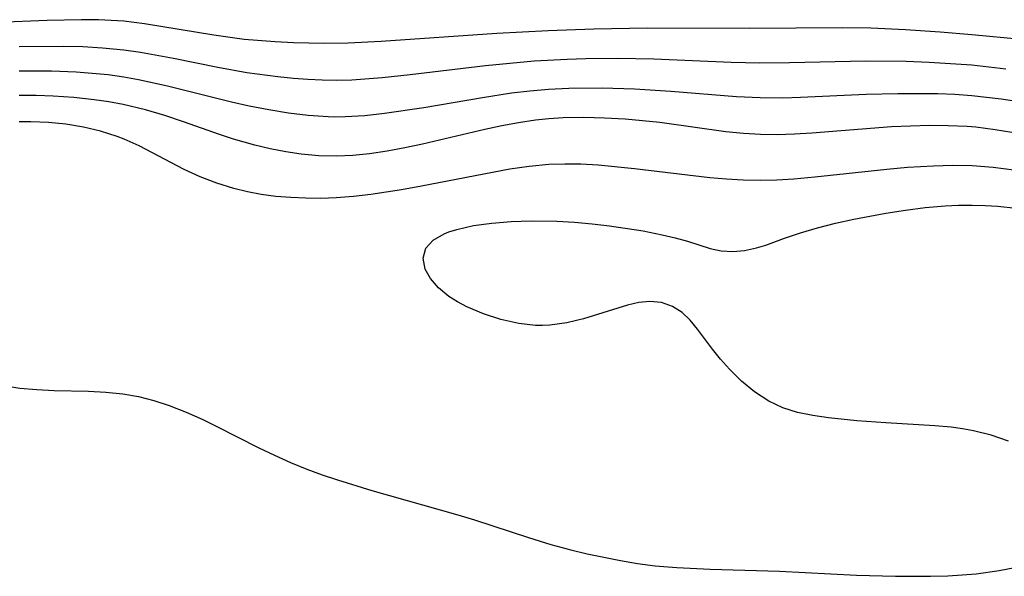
# Model space of a CAD drawing. Header units: metres. Extents: x 1073367 to 1082519, y 1569854 to 1574957.
# Tile 762 of 1056: x 1080609 to 1080702, y 1571591 to 1571644. Entities that reach past the tile are written whole.
import ezdxf

# ---------------------------------------------------------------- set-up
doc = ezdxf.new("R2010")
doc.units = ezdxf.units.M
doc.layers.add('CGG_CurvaNivelLidar_v1', color=253, linetype='Continuous', lineweight=30)

msp = doc.modelspace()

# ---------------------------------------------------------------- linework, layer by layer
at = {"layer": 'CGG_CurvaNivelLidar_v1'}
for p, q in [((1080611.1382, 1571643.4699, 73.5), (1080600.8077, 1571643.0673, 73.5)), ((1080614.3933, 1571643.5394, 73.5), (1080611.1382, 1571643.4699, 73.5)), ((1080616.0118, 1571643.5226, 73.5), (1080614.3933, 1571643.5394, 73.5)), ((1080618.3811, 1571643.3891, 73.5), (1080616.0118, 1571643.5226, 73.5)), ((1080620.3554, 1571643.1501, 73.5), (1080618.3811, 1571643.3891, 73.5)), ((1080626.9036, 1571642.0754, 73.5), (1080620.3554, 1571643.1501, 73.5)), ((1080629.777, 1571641.6785, 73.5), (1080626.9036, 1571642.0754, 73.5)), ((1080653.6448, 1571642.2183, 73.5), (1080642.7028, 1571641.4732, 73.5)), ((1080658.5033, 1571642.4702, 73.5), (1080653.6448, 1571642.2183, 73.5)), ((1080662.8006, 1571642.6279, 73.5), (1080658.5033, 1571642.4702, 73.5)), ((1080667.8546, 1571642.7216, 73.5), (1080662.8006, 1571642.6279, 73.5)), ((1080677.5245, 1571642.6903, 73.5), (1080667.8546, 1571642.7216, 73.5)), ((1080686.2875, 1571642.7744, 73.5), (1080677.5245, 1571642.6903, 73.5)), ((1080689.0031, 1571642.7405, 73.5), (1080686.2875, 1571642.7744, 73.5)), ((1080692.271, 1571642.5937, 73.5), (1080689.0031, 1571642.7405, 73.5)), ((1080695.5372, 1571642.3667, 73.5), (1080692.271, 1571642.5937, 73.5)), ((1080698.5269, 1571642.1183, 73.5), (1080695.5372, 1571642.3667, 73.5)), ((1080703.2443, 1571641.6502, 73.5), (1080698.5269, 1571642.1183, 73.5)), ((1080612.6952, 1571641.0059, 74), (1080608.4917, 1571640.976, 74)), ((1080614.5337, 1571640.9601, 74), (1080612.6952, 1571641.0059, 74)), ((1080616.3664, 1571640.8586, 74), (1080614.5337, 1571640.9601, 74)), ((1080632.705, 1571641.4335, 73.5), (1080629.777, 1571641.6785, 73.5)), ((1080634.4432, 1571641.3541, 73.5), (1080632.705, 1571641.4335, 73.5)), ((1080637.3378, 1571641.301, 73.5), (1080634.4432, 1571641.3541, 73.5)), ((1080639.6059, 1571641.3344, 73.5), (1080637.3378, 1571641.301, 73.5)), ((1080642.7028, 1571641.4732, 73.5), (1080639.6059, 1571641.3344, 73.5)), ((1080618.4091, 1571640.6577, 74), (1080616.3664, 1571640.8586, 74)), ((1080619.9671, 1571640.4357, 74), (1080618.4091, 1571640.6577, 74)), ((1080623.0853, 1571639.8689, 74), (1080619.9671, 1571640.4357, 74)), ((1080627.2713, 1571639.011, 74), (1080623.0853, 1571639.8689, 74)), ((1080652.5914, 1571639.1795, 74), (1080645.4454, 1571638.3185, 74)), ((1080657.1766, 1571639.6055, 74), (1080652.5914, 1571639.1795, 74)), ((1080660.2837, 1571639.778, 74), (1080657.1766, 1571639.6055, 74)), ((1080662.0534, 1571639.8293, 74), (1080660.2837, 1571639.778, 74)), ((1080665.0502, 1571639.8572, 74), (1080662.0534, 1571639.8293, 74)), ((1080668.4901, 1571639.7934, 74), (1080665.0502, 1571639.8572, 74)), ((1080675.8078, 1571639.4932, 74), (1080668.4901, 1571639.7934, 74)), ((1080678.5173, 1571639.4272, 74), (1080675.8078, 1571639.4932, 74)), ((1080681.3084, 1571639.446, 74), (1080678.5173, 1571639.4272, 74)), ((1080688.5364, 1571639.6127, 74), (1080681.3084, 1571639.446, 74)), ((1080692.3367, 1571639.5735, 74), (1080688.5364, 1571639.6127, 74)), ((1080694.5126, 1571639.4883, 74), (1080692.3367, 1571639.5735, 74)), ((1080698.5372, 1571639.2232, 74), (1080694.5126, 1571639.4883, 74)), ((1080701.7526, 1571638.875, 74), (1080698.5372, 1571639.2232, 74)), ((1080611.551, 1571638.6664, 74.5), (1080608.4983, 1571638.6655, 74.5)), ((1080613.9018, 1571638.5737, 74.5), (1080611.551, 1571638.6664, 74.5)), ((1080615.4039, 1571638.4647, 74.5), (1080613.9018, 1571638.5737, 74.5)), ((1080616.9002, 1571638.3101, 74.5), (1080615.4039, 1571638.4647, 74.5)), ((1080618.389, 1571638.1035, 74.5), (1080616.9002, 1571638.3101, 74.5)), ((1080630.0342, 1571638.5172, 74), (1080627.2713, 1571639.011, 74)), ((1080632.9427, 1571638.1239, 74), (1080630.0342, 1571638.5172, 74)), ((1080634.4321, 1571637.9708, 74), (1080632.9427, 1571638.1239, 74)), ((1080645.4454, 1571638.3185, 74), (1080642.8203, 1571638.0372, 74)), ((1080619.7718, 1571637.859, 74.5), (1080618.389, 1571638.1035, 74.5)), ((1080622.5174, 1571637.2532, 74.5), (1080619.7718, 1571637.859, 74.5)), ((1080628.584, 1571635.728, 74.5), (1080622.5174, 1571637.2532, 74.5)), ((1080635.7839, 1571637.8687, 74), (1080634.4321, 1571637.9708, 74)), ((1080637.1372, 1571637.8069, 74), (1080635.7839, 1571637.8687, 74)), ((1080638.4914, 1571637.7912, 74), (1080637.1372, 1571637.8069, 74)), ((1080639.934, 1571637.8294, 74), (1080638.4914, 1571637.7912, 74)), ((1080642.8203, 1571638.0372, 74), (1080639.934, 1571637.8294, 74)), ((1080610.1168, 1571636.3678, 75), (1080608.508, 1571636.3658, 75)), ((1080611.7222, 1571636.3153, 75), (1080610.1168, 1571636.3678, 75)), ((1080613.6641, 1571636.1776, 75), (1080611.7222, 1571636.3153, 75)), ((1080655.0336, 1571636.5818, 74.5), (1080652.2958, 1571636.1604, 74.5)), ((1080656.7799, 1571636.7928, 74.5), (1080655.0336, 1571636.5818, 74.5)), ((1080658.5313, 1571636.9468, 74.5), (1080656.7799, 1571636.7928, 74.5)), ((1080660.4595, 1571637.0442, 74.5), (1080658.5313, 1571636.9468, 74.5)), ((1080663.6041, 1571637.0656, 74.5), (1080660.4595, 1571637.0442, 74.5)), ((1080666.6471, 1571636.9682, 74.5), (1080663.6041, 1571637.0656, 74.5)), ((1080670.082, 1571636.752, 74.5), (1080666.6471, 1571636.9682, 74.5)), ((1080676.3046, 1571636.2355, 74.5), (1080670.082, 1571636.752, 74.5)), ((1080688.5544, 1571636.4557, 74.5), (1080682.3547, 1571636.18, 74.5)), ((1080691.5438, 1571636.5282, 74.5), (1080688.5544, 1571636.4557, 74.5)), ((1080695.3296, 1571636.5167, 74.5), (1080691.5438, 1571636.5282, 74.5)), ((1080696.9395, 1571636.4528, 74.5), (1080695.3296, 1571636.5167, 74.5)), ((1080698.546, 1571636.3425, 74.5), (1080696.9395, 1571636.4528, 74.5)), ((1080701.3146, 1571636.0298, 74.5), (1080698.546, 1571636.3425, 74.5)), ((1080615.5949, 1571635.962, 75), (1080613.6641, 1571636.1776, 75)), ((1080616.9732, 1571635.7581, 75), (1080615.5949, 1571635.962, 75)), ((1080618.3415, 1571635.5058, 75), (1080616.9732, 1571635.7581, 75)), ((1080620.4511, 1571635.0035, 75), (1080618.3415, 1571635.5058, 75)), ((1080630.2532, 1571635.3661, 74.5), (1080628.584, 1571635.728, 74.5)), ((1080632.1094, 1571635.0079, 74.5), (1080630.2532, 1571635.3661, 74.5)), ((1080652.2958, 1571636.1604, 74.5), (1080646.7393, 1571635.2194, 74.5)), ((1080678.5324, 1571636.1378, 74.5), (1080676.3046, 1571636.2355, 74.5)), ((1080680.6642, 1571636.1339, 74.5), (1080678.5324, 1571636.1378, 74.5)), ((1080682.3547, 1571636.18, 74.5), (1080680.6642, 1571636.1339, 74.5)), ((1080703.2161, 1571635.7273, 74.5), (1080701.3146, 1571636.0298, 74.5)), ((1080622.2568, 1571634.4757, 75), (1080620.4511, 1571635.0035, 75)), ((1080624.042, 1571633.8882, 75), (1080622.2568, 1571634.4757, 75)), ((1080633.9686, 1571634.7053, 74.5), (1080632.1094, 1571635.0079, 74.5)), ((1080635.83, 1571634.4776, 74.5), (1080633.9686, 1571634.7053, 74.5)), ((1080637.693, 1571634.3497, 74.5), (1080635.83, 1571634.4776, 74.5)), ((1080641.1596, 1571634.4553, 74.5), (1080639.3043, 1571634.3439, 74.5)), ((1080643.0168, 1571634.6582, 74.5), (1080641.1596, 1571634.4553, 74.5)), ((1080646.7393, 1571635.2194, 74.5), (1080643.0168, 1571634.6582, 74.5)), ((1080609.5884, 1571633.8885, 75.5), (1080608.5123, 1571633.8747, 75.5)), ((1080611.2636, 1571633.8213, 75.5), (1080609.5884, 1571633.8885, 75.5)), ((1080612.9264, 1571633.6514, 75.5), (1080611.2636, 1571633.8213, 75.5)), ((1080614.5688, 1571633.3802, 75.5), (1080612.9264, 1571633.6514, 75.5)), ((1080627.451, 1571632.6757, 75), (1080624.042, 1571633.8882, 75)), ((1080638.3229, 1571634.3346, 74.5), (1080637.693, 1571634.3497, 74.5)), ((1080639.3043, 1571634.3439, 74.5), (1080638.3229, 1571634.3346, 74.5)), ((1080654.1063, 1571633.4913, 75), (1080652.5116, 1571633.1456, 75)), ((1080655.7076, 1571633.7902, 75), (1080654.1063, 1571633.4913, 75)), ((1080657.3162, 1571634.0279, 75), (1080655.7076, 1571633.7902, 75)), ((1080658.5605, 1571634.1596, 75), (1080657.3162, 1571634.0279, 75)), ((1080659.9323, 1571634.2492, 75), (1080658.5605, 1571634.1596, 75)), ((1080661.8815, 1571634.2876, 75), (1080659.9323, 1571634.2492, 75)), ((1080663.834, 1571634.2414, 75), (1080661.8815, 1571634.2876, 75)), ((1080665.787, 1571634.1271, 75), (1080663.834, 1571634.2414, 75)), ((1080669.0598, 1571633.8092, 75), (1080665.787, 1571634.1271, 75)), ((1080675.2905, 1571632.9456, 75), (1080669.0598, 1571633.8092, 75)), ((1080692.7456, 1571633.4798, 75), (1080690.9589, 1571633.3924, 75)), ((1080694.5318, 1571633.5239, 75), (1080692.7456, 1571633.4798, 75)), ((1080696.3155, 1571633.5126, 75), (1080694.5318, 1571633.5239, 75)), ((1080698.094, 1571633.4296, 75), (1080696.3155, 1571633.5126, 75)), ((1080616.1814, 1571633.0023, 75.5), (1080614.5688, 1571633.3802, 75.5)), ((1080617.7534, 1571632.5053, 75.5), (1080616.1814, 1571633.0023, 75.5)), ((1080628.7477, 1571632.2483, 75), (1080627.451, 1571632.6757, 75)), ((1080652.5116, 1571633.1456, 75), (1080646.6183, 1571631.7609, 75)), ((1080676.9661, 1571632.7672, 75), (1080675.2905, 1571632.9456, 75)), ((1080678.5609, 1571632.6699, 75), (1080676.9661, 1571632.7672, 75)), ((1080680.1504, 1571632.6529, 75), (1080678.5609, 1571632.6699, 75)), ((1080681.7777, 1571632.7014, 75), (1080680.1504, 1571632.6529, 75)), ((1080683.4087, 1571632.7973, 75), (1080681.7777, 1571632.7014, 75)), ((1080690.9589, 1571633.3924, 75), (1080683.4087, 1571632.7973, 75)), ((1080698.9205, 1571633.3609, 75), (1080698.094, 1571633.4296, 75)), ((1080700.7472, 1571633.1375, 75), (1080698.9205, 1571633.3609, 75)), ((1080702.3145, 1571632.8739, 75), (1080700.7472, 1571633.1375, 75)), ((1080618.4174, 1571632.249, 75.5), (1080617.7534, 1571632.5053, 75.5)), ((1080619.8569, 1571631.5966, 75.5), (1080618.4174, 1571632.249, 75.5)), ((1080630.7902, 1571631.6711, 75), (1080628.7477, 1571632.2483, 75)), ((1080632.2358, 1571631.3268, 75), (1080630.7902, 1571631.6711, 75)), ((1080646.6183, 1571631.7609, 75), (1080644.9475, 1571631.4136, 75)), ((1080624.096, 1571629.3842, 75.5), (1080619.8569, 1571631.5966, 75.5)), ((1080633.6912, 1571631.039, 75), (1080632.2358, 1571631.3268, 75)), ((1080635.1557, 1571630.82, 75), (1080633.6912, 1571631.039, 75)), ((1080636.8214, 1571630.6711, 75), (1080635.1557, 1571630.82, 75)), ((1080640.0472, 1571630.7059, 75), (1080638.4936, 1571630.6349, 75)), ((1080641.6013, 1571630.8628, 75), (1080640.0472, 1571630.7059, 75)), ((1080643.2751, 1571631.1084, 75), (1080641.6013, 1571630.8628, 75)), ((1080644.9475, 1571631.4136, 75), (1080643.2751, 1571631.1084, 75)), ((1080638.4936, 1571630.6349, 75), (1080636.8214, 1571630.6711, 75)), ((1080658.5553, 1571629.8414, 75.5), (1080656.7102, 1571629.6687, 75.5)), ((1080660.0739, 1571629.8897, 75.5), (1080658.5553, 1571629.8414, 75.5)), ((1080661.5964, 1571629.8644, 75.5), (1080660.0739, 1571629.8897, 75.5)), ((1080663.2179, 1571629.7745, 75.5), (1080661.5964, 1571629.8644, 75.5)), ((1080666.664, 1571629.4455, 75.5), (1080663.2179, 1571629.7745, 75.5)), ((1080625.6205, 1571628.6881, 75.5), (1080624.096, 1571629.3842, 75.5)), ((1080654.8704, 1571629.3968, 75.5), (1080646.5405, 1571627.7946, 75.5)), ((1080656.7102, 1571629.6687, 75.5), (1080654.8704, 1571629.3968, 75.5)), ((1080673.7897, 1571628.591, 75.5), (1080666.664, 1571629.4455, 75.5)), ((1080690.5197, 1571629.3796, 75.5), (1080683.7012, 1571628.6399, 75.5)), ((1080692.4586, 1571629.5499, 75.5), (1080690.5197, 1571629.3796, 75.5)), ((1080694.9302, 1571629.7003, 75.5), (1080692.4586, 1571629.5499, 75.5)), ((1080696.7603, 1571629.7463, 75.5), (1080694.9302, 1571629.7003, 75.5)), ((1080698.5848, 1571629.7144, 75.5), (1080696.7603, 1571629.7463, 75.5)), ((1080700.5527, 1571629.5699, 75.5), (1080698.5848, 1571629.7144, 75.5)), ((1080702.5061, 1571629.3172, 75.5), (1080700.5527, 1571629.5699, 75.5)), ((1080627.1847, 1571628.0791, 75.5), (1080625.6205, 1571628.6881, 75.5)), ((1080628.7861, 1571627.5726, 75.5), (1080627.1847, 1571628.0791, 75.5)), ((1080675.3662, 1571628.4556, 75.5), (1080673.7897, 1571628.591, 75.5)), ((1080676.9439, 1571628.3649, 75.5), (1080675.3662, 1571628.4556, 75.5)), ((1080678.5229, 1571628.3328, 75.5), (1080676.9439, 1571628.3649, 75.5)), ((1080680.1206, 1571628.3702, 75.5), (1080678.5229, 1571628.3328, 75.5)), ((1080681.7196, 1571628.4655, 75.5), (1080680.1206, 1571628.3702, 75.5)), ((1080683.7012, 1571628.6399, 75.5), (1080681.7196, 1571628.4655, 75.5)), ((1080630.0687, 1571627.2573, 75.5), (1080628.7861, 1571627.5726, 75.5)), ((1080631.3696, 1571627.0144, 75.5), (1080630.0687, 1571627.2573, 75.5)), ((1080632.7676, 1571626.8319, 75.5), (1080631.3696, 1571627.0144, 75.5)), ((1080641.7493, 1571627.0076, 75.5), (1080640.0996, 1571626.817, 75.5)), ((1080644.6232, 1571627.4475, 75.5), (1080641.7493, 1571627.0076, 75.5)), ((1080646.5405, 1571627.7946, 75.5), (1080644.6232, 1571627.4475, 75.5)), ((1080634.1783, 1571626.716, 75.5), (1080632.7676, 1571626.8319, 75.5)), ((1080635.5979, 1571626.6561, 75.5), (1080634.1783, 1571626.716, 75.5)), ((1080637.0226, 1571626.6462, 75.5), (1080635.5979, 1571626.6561, 75.5)), ((1080638.4507, 1571626.6911, 75.5), (1080637.0226, 1571626.6462, 75.5)), ((1080640.0996, 1571626.817, 75.5), (1080638.4507, 1571626.6911, 75.5)), ((1080687.3819, 1571624.6886, 76), (1080690.405, 1571625.2573, 76)), ((1080690.405, 1571625.2573, 76), (1080692.2636, 1571625.5386, 76)), ((1080692.2636, 1571625.5386, 76), (1080694.1358, 1571625.7667, 76)), ((1080694.1358, 1571625.7667, 76), (1080696.0142, 1571625.9289, 76)), ((1080696.0142, 1571625.9289, 76), (1080697.2955, 1571625.9928, 76)), ((1080697.2955, 1571625.9928, 76), (1080698.5736, 1571626.0112, 76)), ((1080698.5736, 1571626.0112, 76), (1080699.7885, 1571625.9813, 76)), ((1080699.7885, 1571625.9813, 76), (1080700.9953, 1571625.9083, 76)), ((1080700.9953, 1571625.9083, 76), (1080702.7332, 1571625.7294, 76)), ((1080651.4327, 1571624.0668, 76), (1080653.1611, 1571624.306, 76)), ((1080653.1611, 1571624.306, 76), (1080654.9905, 1571624.4516, 76)), ((1080654.9905, 1571624.4516, 76), (1080656.8819, 1571624.5186, 76)), ((1080656.8819, 1571624.5186, 76), (1080659.3299, 1571624.487, 76)), ((1080659.3299, 1571624.487, 76), (1080660.9949, 1571624.3881, 76)), ((1080660.9949, 1571624.3881, 76), (1080662.6531, 1571624.2399, 76)), ((1080662.6531, 1571624.2399, 76), (1080664.2928, 1571624.0504, 76)), ((1080683.9622, 1571623.8628, 76), (1080685.6459, 1571624.2953, 76)), ((1080685.6459, 1571624.2953, 76), (1080687.3819, 1571624.6886, 76)), ((1080647.6394, 1571622.695, 76), (1080648.6747, 1571623.2871, 76)), ((1080648.6747, 1571623.2871, 76), (1080649.1251, 1571623.4701, 76)), ((1080649.1251, 1571623.4701, 76), (1080649.8571, 1571623.7101, 76)), ((1080649.8571, 1571623.7101, 76), (1080651.4327, 1571624.0668, 76)), ((1080664.2928, 1571624.0504, 76), (1080667.4683, 1571623.5659, 76)), ((1080667.4683, 1571623.5659, 76), (1080669.2781, 1571623.2106, 76)), ((1080680.8236, 1571622.8818, 76), (1080682.3476, 1571623.392, 76)), ((1080682.3476, 1571623.392, 76), (1080683.9622, 1571623.8628, 76)), ((1080646.9479, 1571621.9464, 76), (1080647.6394, 1571622.695, 76)), ((1080669.2781, 1571623.2106, 76), (1080670.5108, 1571622.9213, 76)), ((1080670.5108, 1571622.9213, 76), (1080671.6688, 1571622.5964, 76)), ((1080671.6688, 1571622.5964, 76), (1080673.8079, 1571621.9044, 76)), ((1080679.0563, 1571622.2326, 76), (1080680.8236, 1571622.8818, 76)), ((1080646.6816, 1571620.9991, 76), (1080646.9479, 1571621.9464, 76)), ((1080673.8079, 1571621.9044, 76), (1080674.8533, 1571621.6773, 76)), ((1080674.8533, 1571621.6773, 76), (1080675.9406, 1571621.6159, 76)), ((1080675.9406, 1571621.6159, 76), (1080677.0549, 1571621.7157, 76)), ((1080677.0549, 1571621.7157, 76), (1080678.1783, 1571621.9576, 76)), ((1080678.1783, 1571621.9576, 76), (1080679.0563, 1571622.2326, 76)), ((1080646.8617, 1571619.9623, 76), (1080646.6816, 1571620.9991, 76)), ((1080647.3637, 1571619.0529, 76), (1080646.8617, 1571619.9623, 76)), ((1080648.132, 1571618.1822, 76), (1080647.3637, 1571619.0529, 76)), ((1080649.1161, 1571617.3796, 76), (1080648.132, 1571618.1822, 76)), ((1080649.9327, 1571616.8606, 76), (1080649.1161, 1571617.3796, 76)), ((1080650.8219, 1571616.3881, 76), (1080649.9327, 1571616.8606, 76)), ((1080667.0753, 1571616.7917, 76), (1080665.9955, 1571616.5352, 76)), ((1080668.1167, 1571616.8979, 76), (1080667.0753, 1571616.7917, 76)), ((1080669.2132, 1571616.783, 76), (1080668.1167, 1571616.8979, 76)), ((1080670.2378, 1571616.4331, 76), (1080669.2132, 1571616.783, 76)), ((1080652.3736, 1571615.7173, 76), (1080650.8219, 1571616.3881, 76)), ((1080665.9955, 1571616.5352, 76), (1080661.8525, 1571615.2411, 76)), ((1080671.1575, 1571615.8632, 76), (1080670.2378, 1571616.4331, 76)), ((1080671.9126, 1571615.138, 76), (1080671.1575, 1571615.8632, 76)), ((1080654.0221, 1571615.1778, 76), (1080652.3736, 1571615.7173, 76)), ((1080655.7289, 1571614.7996, 76), (1080654.0221, 1571615.1778, 76)), ((1080660.2609, 1571614.8641, 76), (1080658.6637, 1571614.6501, 76)), ((1080661.8525, 1571615.2411, 76), (1080660.2609, 1571614.8641, 76)), ((1080672.6061, 1571614.2776, 76), (1080671.9126, 1571615.138, 76)), ((1080657.3123, 1571614.6314, 76), (1080655.7289, 1571614.7996, 76)), ((1080657.9688, 1571614.6211, 76), (1080657.3123, 1571614.6314, 76)), ((1080658.6637, 1571614.6501, 76), (1080657.9688, 1571614.6211, 76)), ((1080674.0171, 1571612.3882, 76), (1080672.6061, 1571614.2776, 76)), ((1080674.7923, 1571611.4341, 76), (1080674.0171, 1571612.3882, 76)), ((1080675.6286, 1571610.4944, 76), (1080674.7923, 1571611.4341, 76)), ((1080676.7684, 1571609.3721, 76), (1080675.6286, 1571610.4944, 76)), ((1080678.0106, 1571608.3511, 76), (1080676.7684, 1571609.3721, 76)), ((1080607.0885, 1571608.9392, 76), (1080608.5639, 1571608.7102, 76)), ((1080608.5639, 1571608.7102, 76), (1080610.1774, 1571608.5638, 76)), ((1080610.1774, 1571608.5638, 76), (1080611.7992, 1571608.4914, 76)), ((1080611.7992, 1571608.4914, 76), (1080615.0654, 1571608.4154, 76)), ((1080615.0654, 1571608.4154, 76), (1080616.687, 1571608.3335, 76)), ((1080679.3609, 1571607.4769, 76), (1080678.0106, 1571608.3511, 76)), ((1080616.687, 1571608.3335, 76), (1080618.2949, 1571608.1651, 76)), ((1080618.2949, 1571608.1651, 76), (1080619.7755, 1571607.8979, 76)), ((1080619.7755, 1571607.8979, 76), (1080621.237, 1571607.5275, 76)), ((1080621.237, 1571607.5275, 76), (1080622.6766, 1571607.0628, 76)), ((1080680.6889, 1571606.851, 76), (1080679.3609, 1571607.4769, 76)), ((1080622.6766, 1571607.0628, 76), (1080624.2788, 1571606.4339, 76)), ((1080682.0655, 1571606.4107, 76), (1080680.6889, 1571606.851, 76)), ((1080624.2788, 1571606.4339, 76), (1080625.8584, 1571605.7254, 76)), ((1080625.8584, 1571605.7254, 76), (1080627.116, 1571605.1188, 76)), ((1080683.5104, 1571606.1014, 76), (1080682.0655, 1571606.4107, 76)), ((1080685.0079, 1571605.8814, 76), (1080683.5104, 1571606.1014, 76)), ((1080687.6575, 1571605.6109, 76), (1080685.0079, 1571605.8814, 76)), ((1080690.4013, 1571605.4159, 76), (1080687.6575, 1571605.6109, 76)), ((1080627.116, 1571605.1188, 76), (1080631.1498, 1571603.0719, 76)), ((1080695.0484, 1571605.1495, 76), (1080690.4013, 1571605.4159, 76)), ((1080696.5812, 1571604.9984, 76), (1080695.0484, 1571605.1495, 76)), ((1080697.6476, 1571604.8511, 76), (1080696.5812, 1571604.9984, 76)), ((1080698.6982, 1571604.6627, 76), (1080697.6476, 1571604.8511, 76)), ((1080700.3692, 1571604.2535, 76), (1080698.6982, 1571604.6627, 76)), ((1080702.0119, 1571603.6914, 76), (1080700.3692, 1571604.2535, 76)), ((1080631.1498, 1571603.0719, 76), (1080632.6412, 1571602.3593, 76)), ((1080632.6412, 1571602.3593, 76), (1080634.1543, 1571601.6825, 76)), ((1080634.1543, 1571601.6825, 76), (1080635.6907, 1571601.0519, 76)), ((1080635.6907, 1571601.0519, 76), (1080637.133, 1571600.5167, 76)), ((1080637.133, 1571600.5167, 76), (1080638.5926, 1571600.0195, 76)), ((1080638.5926, 1571600.0195, 76), (1080641.8445, 1571599.017, 76)), ((1080641.8445, 1571599.017, 76), (1080649.9753, 1571596.7326, 76)), ((1080649.9753, 1571596.7326, 76), (1080651.552, 1571596.2448, 76)), ((1080651.552, 1571596.2448, 76), (1080656.6437, 1571594.5686, 76)), ((1080656.6437, 1571594.5686, 76), (1080658.761, 1571593.9176, 76)), ((1080658.761, 1571593.9176, 76), (1080660.6317, 1571593.4091, 76)), ((1080660.6317, 1571593.4091, 76), (1080662.1954, 1571593.0321, 76)), ((1080662.1954, 1571593.0321, 76), (1080665.3481, 1571592.393, 76)), ((1080665.3481, 1571592.393, 76), (1080666.9352, 1571592.1334, 76)), ((1080666.9352, 1571592.1334, 76), (1080668.6063, 1571591.9126, 76)), ((1080668.6063, 1571591.9126, 76), (1080670.6615, 1571591.7305, 76)), ((1080670.6615, 1571591.7305, 76), (1080673.812, 1571591.5872, 76)), ((1080701.1201, 1571591.4459, 76), (1080702.6201, 1571591.7296, 76)), ((1080673.812, 1571591.5872, 76), (1080680.3491, 1571591.3846, 76)), ((1080680.3491, 1571591.3846, 76), (1080687.6373, 1571591.0107, 76)), ((1080687.6373, 1571591.0107, 76), (1080691.3337, 1571590.909, 76)), ((1080691.3337, 1571590.909, 76), (1080694.6379, 1571590.9077, 76)), ((1080694.6379, 1571590.9077, 76), (1080696.2752, 1571590.9574, 76)), ((1080696.2752, 1571590.9574, 76), (1080697.6241, 1571591.0357, 76)), ((1080697.6241, 1571591.0357, 76), (1080698.955, 1571591.1532, 76)), ((1080698.955, 1571591.1532, 76), (1080701.1201, 1571591.4459, 76))]:
    msp.add_line(p, q, dxfattribs=at)

doc.saveas('drawing.dxf')
